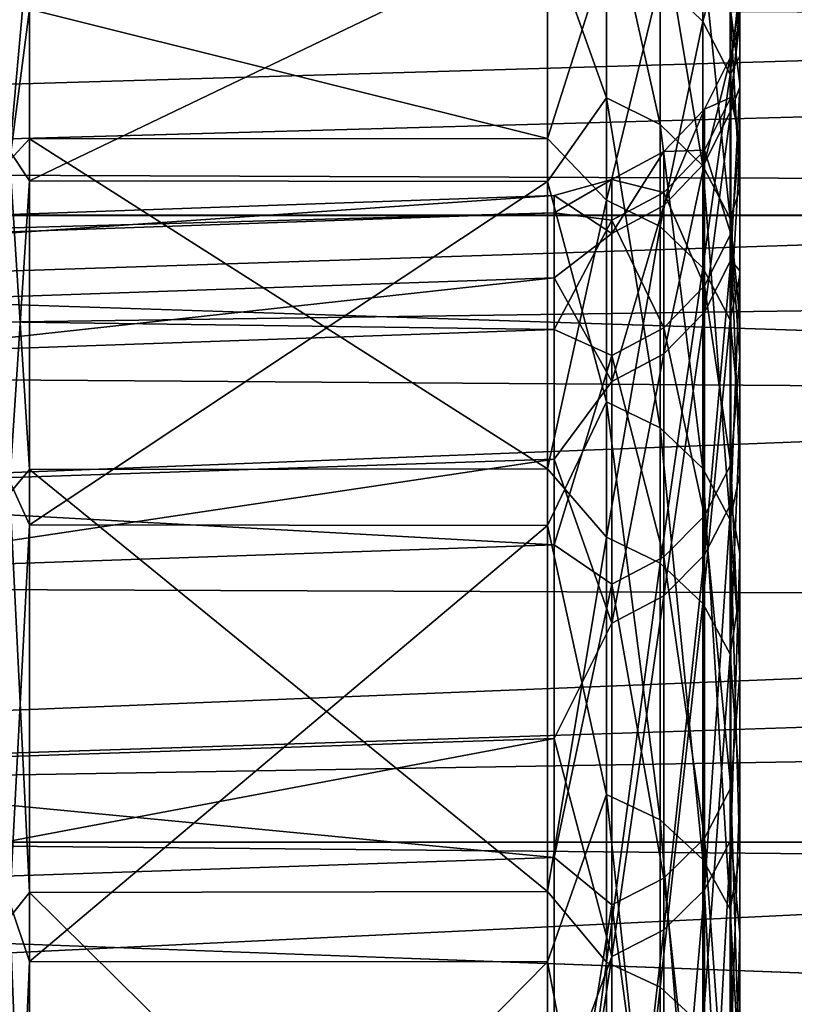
# Model space of a CAD drawing. Header units: millimetres. Extents: x -41 to 9, y -3 to 403.
# Tile 475 of 505: x -33.75 to -31.73, y 375.82 to 378.38. Entities that reach past the tile are written whole.
import ezdxf

# ---------------------------------------------------------------- set-up
doc = ezdxf.new("R2010")
doc.units = ezdxf.units.MM
doc.header["$LTSCALE"] = 81.481481
for name, color, linetype in [('1145', 7, 'CONTINUOUS'), ('1155', 7, 'CONTINUOUS'), ('1157', 7, 'CONTINUOUS'), ('1164', 7, 'CONTINUOUS'), ('1165', 7, 'CONTINUOUS'), ('1166', 7, 'CONTINUOUS'), ('1168', 7, 'CONTINUOUS'), ('1176', 7, 'CONTINUOUS'), ('1223', 7, 'CONTINUOUS'), ('1253', 7, 'CONTINUOUS')]:
    doc.layers.add(name, color=color, linetype=linetype)

msp = doc.modelspace()

# ---------------------------------------------------------------- linework, layer by layer
at = {"layer": '1145', "linetype": 'Continuous'}
for points in [[(-27.06, 356.0468, 50.7317), (-40.875, 378.3653, 49.9727), (-27.06, 355.9984, 49.7248), (-27.06, 356.0468, 50.7317)], [(-27.06, 356.032, 51.7395), (-40.875, 378.3653, 49.9727), (-27.06, 356.0468, 50.7317), (-27.06, 356.032, 51.7395)], [(-40.875, 378.3653, 49.9727), (-40.875, 378.1495, 46.8082), (-27.06, 355.9984, 49.7248), (-40.875, 378.3653, 49.9727)], [(-40.875, 378.3191, 53.1448), (-40.875, 378.3653, 49.9727), (-27.06, 356.032, 51.7395), (-40.875, 378.3191, 53.1448)], [(-27.06, 355.954, 52.7445), (-40.875, 378.3191, 53.1448), (-27.06, 356.032, 51.7395), (-27.06, 355.954, 52.7445)], [(-40.875, 378.0112, 56.3011), (-40.875, 378.3191, 53.1448), (-27.06, 355.954, 52.7445), (-40.875, 378.0112, 56.3011)], [(-27.06, 355.9984, 49.7248), (-40.875, 378.1495, 46.8082), (-27.06, 355.8868, 48.7231), (-27.06, 355.9984, 49.7248)], [(-40.875, 378.1495, 46.8082), (-40.875, 377.673, 43.672), (-27.06, 355.8868, 48.7231), (-40.875, 378.1495, 46.8082)], [(-27.06, 355.813, 53.7427), (-40.875, 378.0112, 56.3011), (-27.06, 355.954, 52.7445), (-27.06, 355.813, 53.7427)], [(-40.875, 377.4436, 59.422), (-40.875, 378.0112, 56.3011), (-27.06, 355.813, 53.7427), (-40.875, 377.4436, 59.422)], [(-27.06, 355.8868, 48.7231), (-40.875, 377.673, 43.672), (-27.06, 355.7126, 47.7308), (-27.06, 355.8868, 48.7231)], [(-40.875, 377.673, 43.672), (-40.875, 376.9393, 40.5863), (-27.06, 355.7126, 47.7308), (-40.875, 377.673, 43.672)], [(-27.06, 355.6095, 54.7307), (-40.875, 377.4436, 59.422), (-27.06, 355.813, 53.7427), (-27.06, 355.6095, 54.7307)], [(-27.06, 355.3443, 55.7039), (-40.875, 377.4436, 59.422), (-27.06, 355.6095, 54.7307), (-27.06, 355.3443, 55.7039)], [(-40.875, 376.6205, 62.4845), (-40.875, 377.4436, 59.422), (-27.06, 355.3443, 55.7039), (-40.875, 376.6205, 62.4845)], [(-27.06, 355.4765, 46.7513), (-40.875, 376.9393, 40.5863), (-27.06, 355.1791, 45.7877), (-27.06, 355.4765, 46.7513)], [(-27.06, 355.7126, 47.7308), (-40.875, 376.9393, 40.5863), (-27.06, 355.4765, 46.7513), (-27.06, 355.7126, 47.7308)], [(-40.875, 376.9393, 40.5863), (-40.875, 375.9533, 37.5719), (-27.06, 355.1791, 45.7877), (-40.875, 376.9393, 40.5863)], [(-40.875, 375.547, 65.4695), (-40.875, 376.6205, 62.4845), (-27.06, 355.0186, 56.6582), (-40.875, 375.547, 65.4695)], [(-27.06, 355.0186, 56.6582), (-40.875, 376.6205, 62.4845), (-27.06, 355.3443, 55.7039), (-27.06, 355.0186, 56.6582)], [(-40.875, 375.9533, 37.5719), (-40.875, 374.7217, 34.649), (-27.06, 354.8217, 44.8445), (-40.875, 375.9533, 37.5719)], [(-27.06, 355.1791, 45.7877), (-40.875, 375.9533, 37.5719), (-27.06, 354.8217, 44.8445), (-27.06, 355.1791, 45.7877)]]:
    msp.add_3dface(points, dxfattribs=at)
at = {"layer": '1155', "linetype": 'Continuous'}
for points in [[(-32.375, 378.0677, 60.1417), (-32.375, 378.6799, 57.0489), (-33.7215, 378.4042, 58.6053), (-32.375, 378.0677, 60.1417)], [(-33.7215, 378.6058, 44.4953), (-32.375, 378.6049, 44.4899), (-33.7215, 377.9574, 41.4107), (-33.7215, 378.6058, 44.4953)], [(-32.375, 378.6049, 44.4899), (-32.375, 377.9561, 41.4053), (-33.7215, 377.9574, 41.4107), (-32.375, 378.6049, 44.4899)], [(-33.7215, 378.0667, 60.1462), (-32.375, 378.0677, 60.1417), (-33.7215, 378.4042, 58.6053), (-33.7215, 378.0667, 60.1462)], [(-32.375, 377.2091, 63.1739), (-32.375, 378.0677, 60.1417), (-33.7215, 378.0667, 60.1462), (-32.375, 377.2091, 63.1739)], [(-33.7215, 377.2071, 63.1801), (-32.375, 377.2091, 63.1739), (-33.7215, 378.0667, 60.1462), (-33.7215, 377.2071, 63.1801)], [(-33.7215, 377.9574, 41.4107), (-32.375, 377.9561, 41.4053), (-33.7215, 377.0628, 38.3877), (-33.7215, 377.9574, 41.4107)], [(-32.375, 377.9561, 41.4053), (-32.375, 377.0613, 38.3832), (-33.7215, 377.0628, 38.3877), (-32.375, 377.9561, 41.4053)], [(-32.375, 376.1092, 66.1278), (-32.375, 377.2091, 63.1739), (-33.7215, 377.2071, 63.1801), (-32.375, 376.1092, 66.1278)], [(-33.7215, 376.1065, 66.1342), (-32.375, 376.1092, 66.1278), (-33.7215, 377.2071, 63.1801), (-33.7215, 376.1065, 66.1342)], [(-33.7215, 377.0628, 38.3877), (-32.375, 377.0613, 38.3832), (-33.7215, 375.9275, 35.4456), (-33.7215, 377.0628, 38.3877)], [(-32.375, 377.0613, 38.3832), (-32.375, 375.9263, 35.443), (-33.7215, 375.9275, 35.4456), (-32.375, 377.0613, 38.3832)], [(-32.375, 374.7752, 68.9836), (-32.375, 376.1092, 66.1278), (-33.7215, 376.1065, 66.1342), (-32.375, 374.7752, 68.9836)], [(-33.7215, 374.772, 68.9897), (-32.375, 374.7752, 68.9836), (-33.7215, 376.1065, 66.1342), (-33.7215, 374.772, 68.9897)], [(-33.7215, 375.9275, 35.4456), (-32.375, 375.9263, 35.443), (-33.7215, 374.559, 32.6044), (-33.7215, 375.9275, 35.4456)], [(-32.375, 375.9263, 35.443), (-32.375, 374.5579, 32.6024), (-33.7215, 374.559, 32.6044), (-32.375, 375.9263, 35.443)]]:
    msp.add_3dface(points, dxfattribs=at)
at = {"layer": '1157', "linetype": 'Continuous'}
for points in [[(-38.7471, 377.3973, 50.0029), (-26.8974, 358.2092, 49.6769), (-38.7471, 377.1873, 46.9185), (-38.7471, 377.3973, 50.0029)], [(-26.8974, 358.2553, 50.7372), (-26.8974, 358.2092, 49.6769), (-38.7471, 377.3973, 50.0029), (-26.8974, 358.2553, 50.7372)], [(-38.7471, 377.352, 53.0935), (-26.8974, 358.2553, 50.7372), (-38.7471, 377.3973, 50.0029), (-38.7471, 377.352, 53.0935)], [(-26.8974, 358.1623, 52.8589), (-26.8974, 358.2397, 51.7993), (-38.7471, 377.352, 53.0935), (-26.8974, 358.1623, 52.8589)], [(-26.8974, 358.2397, 51.7993), (-26.8974, 358.2553, 50.7372), (-38.7471, 377.352, 53.0935), (-26.8974, 358.2397, 51.7993)], [(-38.7471, 377.0516, 56.1701), (-26.8974, 358.1623, 52.8589), (-38.7471, 377.352, 53.0935), (-38.7471, 377.0516, 56.1701)], [(-38.7471, 377.1873, 46.9185), (-26.8974, 357.9327, 47.573), (-38.7471, 376.7234, 43.8624), (-38.7471, 377.1873, 46.9185)], [(-26.8974, 358.1015, 48.6211), (-26.8974, 357.9327, 47.573), (-38.7471, 377.1873, 46.9185), (-26.8974, 358.1015, 48.6211)], [(-26.8974, 358.2092, 49.6769), (-26.8974, 358.1015, 48.6211), (-38.7471, 377.1873, 46.9185), (-26.8974, 358.2092, 49.6769)], [(-38.7471, 376.498, 59.2129), (-26.8974, 358.0234, 53.9124), (-38.7471, 377.0516, 56.1701), (-38.7471, 376.498, 59.2129)], [(-26.8974, 358.0234, 53.9124), (-26.8974, 358.1623, 52.8589), (-38.7471, 377.0516, 56.1701), (-26.8974, 358.0234, 53.9124)], [(-38.7471, 376.7234, 43.8624), (-26.8974, 357.7031, 46.5363), (-38.7471, 376.0088, 40.855), (-38.7471, 376.7234, 43.8624)], [(-26.8974, 357.9327, 47.573), (-26.8974, 357.7031, 46.5363), (-38.7471, 376.7234, 43.8624), (-26.8974, 357.9327, 47.573)], [(-26.8974, 357.5635, 55.9848), (-26.8974, 357.8236, 54.9554), (-38.7471, 376.498, 59.2129), (-26.8974, 357.5635, 55.9848)], [(-38.7471, 375.6949, 62.1995), (-26.8974, 357.5635, 55.9848), (-38.7471, 376.498, 59.2129), (-38.7471, 375.6949, 62.1995)], [(-26.8974, 357.8236, 54.9554), (-26.8974, 358.0234, 53.9124), (-38.7471, 376.498, 59.2129), (-26.8974, 357.8236, 54.9554)], [(-26.8974, 357.7031, 46.5363), (-26.8974, 357.4137, 45.5148), (-38.7471, 376.0088, 40.855), (-26.8974, 357.7031, 46.5363)], [(-38.7471, 376.0088, 40.855), (-26.8974, 357.4137, 45.5148), (-38.7471, 375.048, 37.9159), (-38.7471, 376.0088, 40.855)]]:
    msp.add_3dface(points, dxfattribs=at)
at = {"layer": '1164', "linetype": 'Continuous'}
for points in [[(-31.8983, 378.1402, 47.7068), (-31.875, 378.4188, 49.9595), (-31.8983, 378.2815, 50.7865), (-31.8983, 378.1402, 47.7068)], [(-31.875, 378.2016, 46.7907), (-31.875, 378.4188, 49.9595), (-31.8983, 378.1402, 47.7068), (-31.875, 378.2016, 46.7907)], [(-31.875, 378.4188, 49.9595), (-31.875, 378.3735, 53.1357), (-31.8983, 378.2815, 50.7865), (-31.875, 378.4188, 49.9595)], [(-31.875, 378.3735, 53.1357), (-31.875, 378.0662, 56.2961), (-31.8983, 378.1745, 53.8676), (-31.875, 378.3735, 53.1357)], [(-31.8983, 378.2815, 50.7865), (-31.875, 378.3735, 53.1357), (-31.8983, 378.1745, 53.8676), (-31.8983, 378.2815, 50.7865)], [(-31.8983, 378.1402, 47.7068), (-31.8983, 378.2815, 50.7865), (-31.9663, 378.0035, 47.7186), (-31.8983, 378.1402, 47.7068)], [(-31.8983, 378.2815, 50.7865), (-31.8983, 378.1745, 53.8676), (-31.9663, 378.1443, 50.7872), (-31.8983, 378.2815, 50.7865)], [(-31.9663, 378.0035, 47.7186), (-31.8983, 378.2815, 50.7865), (-31.9663, 378.1443, 50.7872), (-31.9663, 378.0035, 47.7186)], [(-31.8983, 377.7515, 44.6485), (-31.875, 378.2016, 46.7907), (-31.8983, 378.1402, 47.7068), (-31.8983, 377.7515, 44.6485)], [(-31.875, 377.7236, 43.6509), (-31.875, 378.2016, 46.7907), (-31.8983, 377.7515, 44.6485), (-31.875, 377.7236, 43.6509)], [(-31.9663, 378.1443, 50.7872), (-31.8983, 378.1745, 53.8676), (-31.9663, 378.0377, 53.8573), (-31.9663, 378.1443, 50.7872)], [(-31.8983, 378.1745, 53.8676), (-31.8983, 377.82, 56.93), (-31.9663, 378.0377, 53.8573), (-31.8983, 378.1745, 53.8676)], [(-31.8983, 378.1745, 53.8676), (-31.875, 378.0662, 56.2961), (-31.8983, 377.82, 56.93), (-31.8983, 378.1745, 53.8676)], [(-32.0726, 377.8937, 47.7281), (-31.9663, 378.1443, 50.7872), (-32.0726, 378.0341, 50.7879), (-32.0726, 377.8937, 47.7281)], [(-31.9663, 378.1443, 50.7872), (-31.9663, 378.0377, 53.8573), (-32.0726, 378.0341, 50.7879), (-31.9663, 378.1443, 50.7872)], [(-31.9663, 378.0035, 47.7186), (-31.9663, 378.1443, 50.7872), (-32.0726, 377.8937, 47.7281), (-31.9663, 378.0035, 47.7186)], [(-31.8983, 377.7515, 44.6485), (-31.8983, 378.1402, 47.7068), (-31.9663, 377.6162, 44.6712), (-31.8983, 377.7515, 44.6485)], [(-31.9663, 377.6162, 44.6712), (-31.8983, 378.1402, 47.7068), (-31.9663, 378.0035, 47.7186), (-31.9663, 377.6162, 44.6712)], [(-31.875, 378.0662, 56.2961), (-31.875, 377.4989, 59.4212), (-31.8983, 377.82, 56.93), (-31.875, 378.0662, 56.2961)], [(-32.2073, 377.8211, 47.7343), (-32.0726, 377.8937, 47.7281), (-32.0726, 378.0341, 50.7879), (-32.2073, 377.8211, 47.7343)], [(-32.2073, 377.9612, 50.7883), (-32.0726, 378.0341, 50.7879), (-32.0726, 377.9278, 53.849), (-32.2073, 377.9612, 50.7883)], [(-32.2073, 377.9612, 50.7883), (-32.2073, 377.8211, 47.7343), (-32.0726, 378.0341, 50.7879), (-32.2073, 377.9612, 50.7883)], [(-32.0726, 378.0341, 50.7879), (-31.9663, 378.0377, 53.8573), (-32.0726, 377.9278, 53.849), (-32.0726, 378.0341, 50.7879)], [(-31.9663, 378.0377, 53.8573), (-31.9663, 377.6845, 56.9088), (-32.0726, 377.9278, 53.849), (-31.9663, 378.0377, 53.8573)], [(-31.9663, 378.0377, 53.8573), (-31.8983, 377.82, 56.93), (-31.9663, 377.6845, 56.9088), (-31.9663, 378.0377, 53.8573)], [(-32.0726, 377.5075, 44.6895), (-31.9663, 378.0035, 47.7186), (-32.0726, 377.8937, 47.7281), (-32.0726, 377.5075, 44.6895)], [(-31.9663, 377.6162, 44.6712), (-31.9663, 378.0035, 47.7186), (-32.0726, 377.5075, 44.6895), (-31.9663, 377.6162, 44.6712)], [(-32.2073, 377.9612, 50.7883), (-32.3576, 377.9193, 49.974), (-32.2073, 377.8211, 47.7343), (-32.2073, 377.9612, 50.7883)], [(-32.2073, 377.8552, 53.8436), (-32.3576, 377.8745, 53.1078), (-32.2073, 377.9612, 50.7883), (-32.2073, 377.8552, 53.8436)], [(-32.3576, 377.8745, 53.1078), (-32.3576, 377.9193, 49.974), (-32.2073, 377.9612, 50.7883), (-32.3576, 377.8745, 53.1078)], [(-32.2073, 377.8552, 53.8436), (-32.2073, 377.9612, 50.7883), (-32.0726, 377.9278, 53.849), (-32.2073, 377.8552, 53.8436)], [(-32.3576, 377.9193, 49.974), (-32.3576, 377.7051, 46.8467), (-32.2073, 377.8211, 47.7343), (-32.3576, 377.9193, 49.974)], [(-32.2073, 377.8552, 53.8436), (-32.0726, 377.9278, 53.849), (-32.0726, 377.5756, 56.8917), (-32.2073, 377.8552, 53.8436)], [(-32.0726, 377.9278, 53.849), (-31.9663, 377.6845, 56.9088), (-32.0726, 377.5756, 56.8917), (-32.0726, 377.9278, 53.849)], [(-32.2073, 377.4357, 44.7016), (-32.0726, 377.5075, 44.6895), (-32.0726, 377.8937, 47.7281), (-32.2073, 377.4357, 44.7016)], [(-32.2073, 377.8211, 47.7343), (-32.2073, 377.4357, 44.7016), (-32.0726, 377.8937, 47.7281), (-32.2073, 377.8211, 47.7343)], [(-32.3576, 377.5712, 56.2275), (-32.3576, 377.8745, 53.1078), (-32.2073, 377.8552, 53.8436), (-32.3576, 377.5712, 56.2275)], [(-32.2073, 377.5036, 56.8804), (-32.3576, 377.5712, 56.2275), (-32.2073, 377.8552, 53.8436), (-32.2073, 377.5036, 56.8804)], [(-32.2073, 377.5036, 56.8804), (-32.2073, 377.8552, 53.8436), (-32.0726, 377.5756, 56.8917), (-32.2073, 377.5036, 56.8804)], [(-32.2073, 377.8211, 47.7343), (-32.3576, 377.7051, 46.8467), (-32.2073, 377.4357, 44.7016), (-32.2073, 377.8211, 47.7343)], [(-31.8983, 377.82, 56.93), (-31.8983, 377.2202, 59.9541), (-31.9663, 377.6845, 56.9088), (-31.8983, 377.82, 56.93)], [(-31.8983, 377.82, 56.93), (-31.875, 377.4989, 59.4212), (-31.8983, 377.2202, 59.9541), (-31.8983, 377.82, 56.93)], [(-31.9663, 376.985, 41.6649), (-31.8983, 377.7515, 44.6485), (-31.9663, 377.6162, 44.6712), (-31.9663, 376.985, 41.6649)], [(-31.8983, 377.118, 41.6313), (-31.8983, 377.7515, 44.6485), (-31.9663, 376.985, 41.6649), (-31.8983, 377.118, 41.6313)], [(-31.8983, 377.118, 41.6313), (-31.875, 377.7236, 43.6509), (-31.8983, 377.7515, 44.6485), (-31.8983, 377.118, 41.6313)], [(-31.875, 376.9881, 40.5614), (-31.875, 377.7236, 43.6509), (-31.8983, 377.118, 41.6313), (-31.875, 376.9881, 40.5614)], [(-32.3576, 377.7051, 46.8467), (-32.3576, 377.2335, 43.748), (-32.2073, 377.4357, 44.7016), (-32.3576, 377.7051, 46.8467)], [(-31.9663, 377.6845, 56.9088), (-31.9663, 377.0868, 59.922), (-32.0726, 377.5756, 56.8917), (-31.9663, 377.6845, 56.9088)], [(-31.9663, 377.6845, 56.9088), (-31.8983, 377.2202, 59.9541), (-31.9663, 377.0868, 59.922), (-31.9663, 377.6845, 56.9088)], [(-32.0726, 376.8781, 41.6919), (-31.9663, 377.6162, 44.6712), (-32.0726, 377.5075, 44.6895), (-32.0726, 376.8781, 41.6919)], [(-31.9663, 376.985, 41.6649), (-31.9663, 377.6162, 44.6712), (-32.0726, 376.8781, 41.6919), (-31.9663, 376.985, 41.6649)], [(-32.3576, 377.011, 59.313), (-32.3576, 377.5712, 56.2275), (-32.2073, 377.5036, 56.8804), (-32.3576, 377.011, 59.313)], [(-32.2073, 377.5036, 56.8804), (-32.0726, 377.5756, 56.8917), (-32.0726, 376.9796, 59.8962), (-32.2073, 377.5036, 56.8804)], [(-32.0726, 377.5756, 56.8917), (-31.9663, 377.0868, 59.922), (-32.0726, 376.9796, 59.8962), (-32.0726, 377.5756, 56.8917)], [(-32.2073, 376.8075, 41.7097), (-32.0726, 376.8781, 41.6919), (-32.0726, 377.5075, 44.6895), (-32.2073, 376.8075, 41.7097)], [(-32.2073, 377.4357, 44.7016), (-32.2073, 376.8075, 41.7097), (-32.0726, 377.5075, 44.6895), (-32.2073, 377.4357, 44.7016)], [(-32.2073, 376.9088, 59.8791), (-32.3576, 377.011, 59.313), (-32.2073, 377.5036, 56.8804), (-32.2073, 376.9088, 59.8791)], [(-32.2073, 376.9088, 59.8791), (-32.2073, 377.5036, 56.8804), (-32.0726, 376.9796, 59.8962), (-32.2073, 376.9088, 59.8791)], [(-31.875, 377.4989, 59.4212), (-31.875, 376.6757, 62.488), (-31.8983, 377.2202, 59.9541), (-31.875, 377.4989, 59.4212)], [(-32.2073, 377.4357, 44.7016), (-32.3576, 377.2335, 43.748), (-32.2073, 376.8075, 41.7097), (-32.2073, 377.4357, 44.7016)], [(-32.3576, 377.2335, 43.748), (-32.3576, 376.5076, 40.6988), (-32.2073, 376.8075, 41.7097), (-32.3576, 377.2335, 43.748)], [(-31.8983, 377.2202, 59.9541), (-31.8983, 376.379, 62.92), (-31.9663, 377.0868, 59.922), (-31.8983, 377.2202, 59.9541)], [(-31.8983, 377.2202, 59.9541), (-31.875, 376.6757, 62.488), (-31.8983, 376.379, 62.92), (-31.8983, 377.2202, 59.9541)], [(-31.9663, 376.1139, 38.7191), (-31.8983, 377.118, 41.6313), (-31.9663, 376.985, 41.6649), (-31.9663, 376.1139, 38.7191)], [(-31.8983, 376.2438, 38.6749), (-31.8983, 377.118, 41.6313), (-31.9663, 376.1139, 38.7191), (-31.8983, 376.2438, 38.6749)], [(-31.8983, 376.2438, 38.6749), (-31.875, 376.9881, 40.5614), (-31.8983, 377.118, 41.6313), (-31.8983, 376.2438, 38.6749)], [(-31.9663, 377.0868, 59.922), (-31.9663, 376.2486, 62.8773), (-32.0726, 376.9796, 59.8962), (-31.9663, 377.0868, 59.922)], [(-31.9663, 377.0868, 59.922), (-31.8983, 376.379, 62.92), (-31.9663, 376.2486, 62.8773), (-31.9663, 377.0868, 59.922)], [(-32.3576, 376.1979, 62.3417), (-32.3576, 377.011, 59.313), (-32.2073, 376.9088, 59.8791), (-32.3576, 376.1979, 62.3417)], [(-32.2073, 376.9088, 59.8791), (-32.0726, 376.9796, 59.8962), (-32.0726, 376.1439, 62.843), (-32.2073, 376.9088, 59.8791)], [(-32.0726, 376.0095, 38.7546), (-31.9663, 376.985, 41.6649), (-32.0726, 376.8781, 41.6919), (-32.0726, 376.0095, 38.7546)], [(-31.9663, 376.1139, 38.7191), (-31.9663, 376.985, 41.6649), (-32.0726, 376.0095, 38.7546), (-31.9663, 376.1139, 38.7191)], [(-32.0726, 376.9796, 59.8962), (-31.9663, 376.2486, 62.8773), (-32.0726, 376.1439, 62.843), (-32.0726, 376.9796, 59.8962)], [(-31.875, 376.0001, 37.5434), (-31.875, 376.9881, 40.5614), (-31.8983, 376.2438, 38.6749), (-31.875, 376.0001, 37.5434)], [(-32.2073, 376.0747, 62.8203), (-32.3576, 376.1979, 62.3417), (-32.2073, 376.9088, 59.8791), (-32.2073, 376.0747, 62.8203)], [(-32.2073, 376.0747, 62.8203), (-32.2073, 376.9088, 59.8791), (-32.0726, 376.1439, 62.843), (-32.2073, 376.0747, 62.8203)], [(-32.2073, 375.9406, 38.7781), (-32.0726, 376.0095, 38.7546), (-32.0726, 376.8781, 41.6919), (-32.2073, 375.9406, 38.7781)], [(-32.2073, 376.8075, 41.7097), (-32.2073, 375.9406, 38.7781), (-32.0726, 376.8781, 41.6919), (-32.2073, 376.8075, 41.7097)], [(-32.2073, 376.8075, 41.7097), (-32.3576, 376.5076, 40.6988), (-32.2073, 375.9406, 38.7781), (-32.2073, 376.8075, 41.7097)], [(-31.875, 376.6757, 62.488), (-31.875, 375.6019, 65.4772), (-31.8983, 376.379, 62.92), (-31.875, 376.6757, 62.488)], [(-32.3576, 376.5076, 40.6988), (-32.3576, 375.5322, 37.7191), (-32.2073, 375.9406, 38.7781), (-32.3576, 376.5076, 40.6988)], [(-31.8983, 376.379, 62.92), (-31.8983, 375.3019, 65.8086), (-31.9663, 376.2486, 62.8773), (-31.8983, 376.379, 62.92)], [(-31.8983, 376.379, 62.92), (-31.875, 375.6019, 65.4772), (-31.8983, 375.3019, 65.8086), (-31.8983, 376.379, 62.92)], [(-31.9663, 376.2486, 62.8773), (-31.9663, 375.1753, 65.7556), (-32.0726, 376.1439, 62.843), (-31.9663, 376.2486, 62.8773)], [(-31.9663, 376.2486, 62.8773), (-31.8983, 375.3019, 65.8086), (-31.9663, 375.1753, 65.7556), (-31.9663, 376.2486, 62.8773)], [(-31.8983, 375.1345, 35.7985), (-31.8983, 376.2438, 38.6749), (-31.9663, 375.0086, 35.853), (-31.8983, 375.1345, 35.7985)], [(-31.9663, 375.0086, 35.853), (-31.8983, 376.2438, 38.6749), (-31.9663, 376.1139, 38.7191), (-31.9663, 375.0086, 35.853)], [(-31.8983, 375.1345, 35.7985), (-31.875, 376.0001, 37.5434), (-31.8983, 376.2438, 38.6749), (-31.8983, 375.1345, 35.7985)], [(-32.3576, 375.1378, 65.2918), (-32.3576, 376.1979, 62.3417), (-32.2073, 376.0747, 62.8203), (-32.3576, 375.1378, 65.2918)], [(-32.2073, 376.0747, 62.8203), (-32.0726, 376.1439, 62.843), (-32.0726, 375.0737, 65.7129), (-32.2073, 376.0747, 62.8203)], [(-32.0726, 376.1439, 62.843), (-31.9663, 375.1753, 65.7556), (-32.0726, 375.0737, 65.7129), (-32.0726, 376.1439, 62.843)], [(-32.0726, 374.9074, 35.8968), (-31.9663, 376.1139, 38.7191), (-32.0726, 376.0095, 38.7546), (-32.0726, 374.9074, 35.8968)], [(-31.9663, 375.0086, 35.853), (-31.9663, 376.1139, 38.7191), (-32.0726, 374.9074, 35.8968), (-31.9663, 375.0086, 35.853)], [(-32.2073, 375.0065, 65.6847), (-32.3576, 375.1378, 65.2918), (-32.2073, 376.0747, 62.8203), (-32.2073, 375.0065, 65.6847)], [(-32.2073, 375.0065, 65.6847), (-32.2073, 376.0747, 62.8203), (-32.0726, 375.0737, 65.7129), (-32.2073, 375.0065, 65.6847)], [(-32.2073, 374.8406, 35.9257), (-32.0726, 374.9074, 35.8968), (-32.0726, 376.0095, 38.7546), (-32.2073, 374.8406, 35.9257)], [(-32.2073, 375.9406, 38.7781), (-32.2073, 374.8406, 35.9257), (-32.0726, 376.0095, 38.7546), (-32.2073, 375.9406, 38.7781)], [(-31.875, 374.7661, 34.6171), (-31.875, 376.0001, 37.5434), (-31.8983, 375.1345, 35.7985), (-31.875, 374.7661, 34.6171)], [(-32.2073, 375.9406, 38.7781), (-32.3576, 374.9529, 36.2616), (-32.2073, 374.8406, 35.9257), (-32.2073, 375.9406, 38.7781)], [(-32.3576, 375.5322, 37.7191), (-32.3576, 374.9529, 36.2616), (-32.2073, 375.9406, 38.7781), (-32.3576, 375.5322, 37.7191)]]:
    msp.add_3dface(points, dxfattribs=at)
at = {"layer": '1165', "linetype": 'Continuous'}
for points in [[(-38.584, 377.7023, 49.994), (-38.584, 377.4905, 46.8848), (-32.3576, 377.9193, 49.974), (-38.584, 377.7023, 49.994)], [(-32.3576, 377.8745, 53.1078), (-38.584, 377.7023, 49.994), (-32.3576, 377.9193, 49.974), (-32.3576, 377.8745, 53.1078)], [(-32.3576, 377.9193, 49.974), (-38.584, 377.4905, 46.8848), (-32.3576, 377.7051, 46.8467), (-32.3576, 377.9193, 49.974)], [(-32.3576, 377.5712, 56.2275), (-38.584, 377.6566, 53.1107), (-32.3576, 377.8745, 53.1078), (-32.3576, 377.5712, 56.2275)], [(-38.584, 377.6566, 53.1107), (-38.584, 377.7023, 49.994), (-32.3576, 377.8745, 53.1078), (-38.584, 377.6566, 53.1107)], [(-38.584, 377.4905, 46.8848), (-38.584, 377.0228, 43.8037), (-32.3576, 377.7051, 46.8467), (-38.584, 377.4905, 46.8848)], [(-32.3576, 377.7051, 46.8467), (-38.584, 377.0228, 43.8037), (-32.3576, 377.2335, 43.748), (-32.3576, 377.7051, 46.8467)], [(-38.584, 377.3536, 56.2141), (-38.584, 377.6566, 53.1107), (-32.3576, 377.5712, 56.2275), (-38.584, 377.3536, 56.2141)], [(-32.3576, 377.011, 59.313), (-38.584, 377.3536, 56.2141), (-32.3576, 377.5712, 56.2275), (-32.3576, 377.011, 59.313)], [(-38.584, 376.7953, 59.2813), (-38.584, 377.3536, 56.2141), (-32.3576, 377.011, 59.313), (-38.584, 376.7953, 59.2813)], [(-32.3576, 377.2335, 43.748), (-38.584, 376.3022, 40.7714), (-32.3576, 376.5076, 40.6988), (-32.3576, 377.2335, 43.748)], [(-38.584, 377.0228, 43.8037), (-38.584, 376.3022, 40.7714), (-32.3576, 377.2335, 43.748), (-38.584, 377.0228, 43.8037)], [(-32.3576, 376.1979, 62.3417), (-38.584, 376.7953, 59.2813), (-32.3576, 377.011, 59.313), (-32.3576, 376.1979, 62.3417)], [(-38.584, 375.9861, 62.2906), (-38.584, 376.7953, 59.2813), (-32.3576, 376.1979, 62.3417), (-38.584, 375.9861, 62.2906)], [(-38.584, 376.3022, 40.7714), (-38.584, 375.334, 37.8097), (-32.3576, 376.5076, 40.6988), (-38.584, 376.3022, 40.7714)], [(-32.3576, 376.5076, 40.6988), (-38.584, 375.334, 37.8097), (-32.3576, 375.5322, 37.7191), (-32.3576, 376.5076, 40.6988)], [(-32.3576, 375.1378, 65.2918), (-38.584, 375.9861, 62.2906), (-32.3576, 376.1979, 62.3417), (-32.3576, 375.1378, 65.2918)], [(-38.584, 374.9311, 65.223), (-38.584, 375.9861, 62.2906), (-32.3576, 375.1378, 65.2918), (-38.584, 374.9311, 65.223)]]:
    msp.add_3dface(points, dxfattribs=at)
at = {"layer": '1166', "linetype": 'Continuous'}
for points in [[(-31.875, 378.4188, 49.9595), (-31.875, 378.2016, 46.7907), (-31.875, 378.6357, 49.9487), (-31.875, 378.4188, 49.9595)], [(-31.875, 378.6357, 49.9487), (-31.875, 378.2016, 46.7907), (-31.875, 378.5593, 48.3533), (-31.875, 378.6357, 49.9487)], [(-31.875, 378.4691, 54.7353), (-31.875, 378.3735, 53.1357), (-31.875, 378.5905, 53.1429), (-31.875, 378.4691, 54.7353)], [(-31.875, 378.3735, 53.1357), (-31.875, 378.4188, 49.9595), (-31.875, 378.5905, 53.1429), (-31.875, 378.3735, 53.1357)], [(-31.875, 378.5593, 48.3533), (-31.875, 378.2016, 46.7907), (-31.875, 378.417, 46.7626), (-31.875, 378.5593, 48.3533)], [(-31.875, 378.2819, 56.3212), (-31.875, 378.3735, 53.1357), (-31.875, 378.4691, 54.7353), (-31.875, 378.2819, 56.3212)], [(-31.875, 378.2016, 46.7907), (-31.875, 377.7236, 43.6509), (-31.875, 378.417, 46.7626), (-31.875, 378.2016, 46.7907)], [(-31.875, 378.417, 46.7626), (-31.875, 377.7236, 43.6509), (-31.875, 378.2091, 45.1787), (-31.875, 378.417, 46.7626)], [(-31.875, 378.0662, 56.2961), (-31.875, 378.3735, 53.1357), (-31.875, 378.2819, 56.3212), (-31.875, 378.0662, 56.2961)], [(-31.875, 378.0294, 57.8984), (-31.875, 378.0662, 56.2961), (-31.875, 378.2819, 56.3212), (-31.875, 378.0294, 57.8984)], [(-31.875, 378.2091, 45.1787), (-31.875, 377.7236, 43.6509), (-31.875, 377.9359, 43.6048), (-31.875, 378.2091, 45.1787)], [(-31.875, 377.4989, 59.4212), (-31.875, 378.0662, 56.2961), (-31.875, 377.7119, 59.4639), (-31.875, 377.4989, 59.4212)], [(-31.875, 377.7119, 59.4639), (-31.875, 378.0662, 56.2961), (-31.875, 378.0294, 57.8984), (-31.875, 377.7119, 59.4639)], [(-31.875, 377.7236, 43.6509), (-31.875, 376.9881, 40.5614), (-31.875, 377.9359, 43.6048), (-31.875, 377.7236, 43.6509)], [(-31.875, 377.9359, 43.6048), (-31.875, 376.9881, 40.5614), (-31.875, 377.598, 42.0437), (-31.875, 377.9359, 43.6048)], [(-31.875, 377.33, 61.0147), (-31.875, 377.4989, 59.4212), (-31.875, 377.7119, 59.4639), (-31.875, 377.33, 61.0147)], [(-31.875, 377.598, 42.0437), (-31.875, 376.9881, 40.5614), (-31.875, 377.1959, 40.498), (-31.875, 377.598, 42.0437)], [(-31.875, 376.6757, 62.488), (-31.875, 377.4989, 59.4212), (-31.875, 376.8845, 62.5479), (-31.875, 376.6757, 62.488)], [(-31.875, 376.8845, 62.5479), (-31.875, 377.4989, 59.4212), (-31.875, 377.33, 61.0147), (-31.875, 376.8845, 62.5479)], [(-31.875, 376.9881, 40.5614), (-31.875, 376.0001, 37.5434), (-31.875, 377.1959, 40.498), (-31.875, 376.9881, 40.5614)], [(-31.875, 377.1959, 40.498), (-31.875, 376.0001, 37.5434), (-31.875, 376.7302, 38.9704), (-31.875, 377.1959, 40.498)], [(-31.875, 376.3759, 64.062), (-31.875, 376.6757, 62.488), (-31.875, 376.8845, 62.5479), (-31.875, 376.3759, 64.062)], [(-31.875, 376.7302, 38.9704), (-31.875, 376.0001, 37.5434), (-31.875, 376.2019, 37.4633), (-31.875, 376.7302, 38.9704)], [(-31.875, 375.6019, 65.4772), (-31.875, 376.6757, 62.488), (-31.875, 375.8051, 65.554), (-31.875, 375.6019, 65.4772)], [(-31.875, 375.8051, 65.554), (-31.875, 376.6757, 62.488), (-31.875, 376.3759, 64.062), (-31.875, 375.8051, 65.554)], [(-31.875, 376.0001, 37.5434), (-31.875, 374.7661, 34.6171), (-31.875, 376.2019, 37.4633), (-31.875, 376.0001, 37.5434)], [(-31.875, 376.2019, 37.4633), (-31.875, 374.7661, 34.6171), (-31.875, 375.6118, 35.9793), (-31.875, 376.2019, 37.4633)]]:
    msp.add_3dface(points, dxfattribs=at)
at = {"layer": '1168', "linetype": 'Continuous'}
for points in [[(-31.9706, 378.7754, 54.6205), (-32.0814, 378.4808, 57.6705), (-31.9706, 378.3718, 57.6516), (-31.9706, 378.7754, 54.6205)], [(-31.8995, 378.6365, 54.6075), (-31.9706, 378.7754, 54.6205), (-31.9706, 378.3718, 57.6516), (-31.8995, 378.6365, 54.6075)], [(-32.2209, 378.1736, 42.4212), (-32.375, 378.6049, 44.4899), (-32.2209, 378.729, 45.4427), (-32.2209, 378.1736, 42.4212)], [(-32.2209, 378.1736, 42.4212), (-32.2209, 378.729, 45.4427), (-32.0814, 378.1043, 42.4368), (-32.2209, 378.1736, 42.4212)], [(-32.0814, 378.1043, 42.4368), (-32.2209, 378.729, 45.4427), (-32.0814, 378.6587, 45.4528), (-32.0814, 378.1043, 42.4368)], [(-32.375, 378.6799, 57.0489), (-32.375, 378.0677, 60.1417), (-32.2209, 378.5508, 57.6826), (-32.375, 378.6799, 57.0489)], [(-32.0814, 378.1043, 42.4368), (-32.0814, 378.6587, 45.4528), (-31.9706, 377.9964, 42.461), (-32.0814, 378.1043, 42.4368)], [(-31.9706, 377.9964, 42.461), (-32.0814, 378.6587, 45.4528), (-31.9706, 378.5492, 45.4685), (-31.9706, 377.9964, 42.461)], [(-31.8995, 378.2343, 57.6278), (-31.8995, 378.6365, 54.6075), (-31.9706, 378.3718, 57.6516), (-31.8995, 378.2343, 57.6278)], [(-31.8995, 378.2343, 57.6278), (-31.875, 378.4691, 54.7353), (-31.8995, 378.6365, 54.6075), (-31.8995, 378.2343, 57.6278)], [(-32.375, 377.9561, 41.4053), (-32.375, 378.6049, 44.4899), (-32.2209, 378.1736, 42.4212), (-32.375, 377.9561, 41.4053)], [(-32.2209, 378.5508, 57.6826), (-32.375, 378.0677, 60.1417), (-32.2209, 377.9076, 60.6867), (-32.2209, 378.5508, 57.6826)], [(-32.2209, 378.5508, 57.6826), (-32.2209, 377.9076, 60.6867), (-32.0814, 378.4808, 57.6705), (-32.2209, 378.5508, 57.6826)], [(-31.8995, 377.8602, 42.4916), (-31.9706, 377.9964, 42.461), (-31.9706, 378.5492, 45.4685), (-31.8995, 377.8602, 42.4916)], [(-31.8995, 378.4111, 45.4883), (-31.8995, 377.8602, 42.4916), (-31.9706, 378.5492, 45.4685), (-31.8995, 378.4111, 45.4883)], [(-32.0814, 378.4808, 57.6705), (-32.2209, 377.9076, 60.6867), (-32.0814, 377.8388, 60.6691), (-32.0814, 378.4808, 57.6705)], [(-32.0814, 378.4808, 57.6705), (-32.0814, 377.8388, 60.6691), (-31.9706, 378.3718, 57.6516), (-32.0814, 378.4808, 57.6705)], [(-31.875, 378.2819, 56.3212), (-31.875, 378.4691, 54.7353), (-31.8995, 378.2343, 57.6278), (-31.875, 378.2819, 56.3212)], [(-31.875, 378.417, 46.7626), (-31.875, 378.2091, 45.1787), (-31.8995, 378.4111, 45.4883), (-31.875, 378.417, 46.7626)], [(-31.8995, 378.4111, 45.4883), (-31.875, 377.9359, 43.6048), (-31.8995, 377.8602, 42.4916), (-31.8995, 378.4111, 45.4883)], [(-31.875, 378.2091, 45.1787), (-31.875, 377.9359, 43.6048), (-31.8995, 378.4111, 45.4883), (-31.875, 378.2091, 45.1787)], [(-31.9706, 378.3718, 57.6516), (-32.0814, 377.8388, 60.6691), (-31.9706, 377.7316, 60.6417), (-31.9706, 378.3718, 57.6516)], [(-31.8995, 378.2343, 57.6278), (-31.9706, 378.3718, 57.6516), (-31.9706, 377.7316, 60.6417), (-31.8995, 378.2343, 57.6278)], [(-31.875, 378.0294, 57.8984), (-31.875, 378.2819, 56.3212), (-31.8995, 378.2343, 57.6278), (-31.875, 378.0294, 57.8984)], [(-31.8995, 377.5964, 60.6072), (-31.8995, 378.2343, 57.6278), (-31.9706, 377.7316, 60.6417), (-31.8995, 377.5964, 60.6072)], [(-31.8995, 377.5964, 60.6072), (-31.875, 378.0294, 57.8984), (-31.8995, 378.2343, 57.6278), (-31.8995, 377.5964, 60.6072)], [(-32.2209, 377.3828, 39.4526), (-32.375, 377.9561, 41.4053), (-32.2209, 378.1736, 42.4212), (-32.2209, 377.3828, 39.4526)], [(-32.0814, 377.315, 39.4735), (-32.2209, 378.1736, 42.4212), (-32.0814, 378.1043, 42.4368), (-32.0814, 377.315, 39.4735)], [(-32.2209, 377.3828, 39.4526), (-32.2209, 378.1736, 42.4212), (-32.0814, 377.315, 39.4735), (-32.2209, 377.3828, 39.4526)], [(-32.0814, 377.315, 39.4735), (-32.0814, 378.1043, 42.4368), (-31.9706, 377.2093, 39.5062), (-32.0814, 377.315, 39.4735)], [(-31.9706, 377.2093, 39.5062), (-32.0814, 378.1043, 42.4368), (-31.9706, 377.9964, 42.461), (-31.9706, 377.2093, 39.5062)], [(-32.375, 378.0677, 60.1417), (-32.375, 377.2091, 63.1739), (-32.2209, 377.9076, 60.6867), (-32.375, 378.0677, 60.1417)], [(-31.875, 377.7119, 59.4639), (-31.875, 378.0294, 57.8984), (-31.8995, 377.5964, 60.6072), (-31.875, 377.7119, 59.4639)], [(-31.8995, 377.076, 39.5474), (-31.9706, 377.2093, 39.5062), (-31.9706, 377.9964, 42.461), (-31.8995, 377.076, 39.5474)], [(-31.8995, 377.8602, 42.4916), (-31.8995, 377.076, 39.5474), (-31.9706, 377.9964, 42.461), (-31.8995, 377.8602, 42.4916)], [(-32.375, 377.0613, 38.3832), (-32.375, 377.9561, 41.4053), (-32.2209, 377.3828, 39.4526), (-32.375, 377.0613, 38.3832)], [(-31.875, 377.9359, 43.6048), (-31.875, 377.598, 42.0437), (-31.8995, 377.8602, 42.4916), (-31.875, 377.9359, 43.6048)], [(-32.2209, 377.9076, 60.6867), (-32.375, 377.2091, 63.1739), (-32.2209, 377.0307, 63.631), (-32.2209, 377.9076, 60.6867)], [(-32.2209, 377.9076, 60.6867), (-32.2209, 377.0307, 63.631), (-32.0814, 377.8388, 60.6691), (-32.2209, 377.9076, 60.6867)], [(-32.0814, 377.8388, 60.6691), (-32.2209, 377.0307, 63.631), (-32.0814, 376.9636, 63.6081), (-32.0814, 377.8388, 60.6691)], [(-32.0814, 377.8388, 60.6691), (-32.0814, 376.9636, 63.6081), (-31.9706, 377.7316, 60.6417), (-32.0814, 377.8388, 60.6691)], [(-31.875, 377.598, 42.0437), (-31.875, 377.1959, 40.498), (-31.8995, 377.8602, 42.4916), (-31.875, 377.598, 42.0437)], [(-31.8995, 377.8602, 42.4916), (-31.875, 377.1959, 40.498), (-31.8995, 377.076, 39.5474), (-31.8995, 377.8602, 42.4916)], [(-31.9706, 377.7316, 60.6417), (-32.0814, 376.9636, 63.6081), (-31.9706, 376.8588, 63.5724), (-31.9706, 377.7316, 60.6417)], [(-31.8995, 377.5964, 60.6072), (-31.9706, 377.7316, 60.6417), (-31.9706, 376.8588, 63.5724), (-31.8995, 377.5964, 60.6072)], [(-31.875, 377.33, 61.0147), (-31.875, 377.7119, 59.4639), (-31.8995, 377.5964, 60.6072), (-31.875, 377.33, 61.0147)], [(-31.8995, 376.7268, 63.5273), (-31.8995, 377.5964, 60.6072), (-31.9706, 376.8588, 63.5724), (-31.8995, 376.7268, 63.5273)], [(-31.8995, 376.7268, 63.5273), (-31.875, 377.33, 61.0147), (-31.8995, 377.5964, 60.6072), (-31.8995, 376.7268, 63.5273)], [(-32.2209, 376.3616, 36.5552), (-32.375, 377.0613, 38.3832), (-32.2209, 377.3828, 39.4526), (-32.2209, 376.3616, 36.5552)], [(-32.2209, 376.3616, 36.5552), (-32.2209, 377.3828, 39.4526), (-32.0814, 376.2956, 36.5814), (-32.2209, 376.3616, 36.5552)], [(-32.0814, 376.2956, 36.5814), (-32.2209, 377.3828, 39.4526), (-32.0814, 377.315, 39.4735), (-32.0814, 376.2956, 36.5814)], [(-31.875, 376.8845, 62.5479), (-31.875, 377.33, 61.0147), (-31.8995, 376.7268, 63.5273), (-31.875, 376.8845, 62.5479)], [(-32.0814, 376.2956, 36.5814), (-32.0814, 377.315, 39.4735), (-31.9706, 376.1928, 36.6222), (-32.0814, 376.2956, 36.5814)], [(-31.9706, 376.1928, 36.6222), (-32.0814, 377.315, 39.4735), (-31.9706, 377.2093, 39.5062), (-31.9706, 376.1928, 36.6222)], [(-32.375, 377.2091, 63.1739), (-32.375, 376.1092, 66.1278), (-32.2209, 377.0307, 63.631), (-32.375, 377.2091, 63.1739)], [(-31.8995, 376.0631, 36.6737), (-31.9706, 376.1928, 36.6222), (-31.9706, 377.2093, 39.5062), (-31.8995, 376.0631, 36.6737)], [(-31.8995, 377.076, 39.5474), (-31.8995, 376.0631, 36.6737), (-31.9706, 377.2093, 39.5062), (-31.8995, 377.076, 39.5474)], [(-31.875, 377.1959, 40.498), (-31.875, 376.7302, 38.9704), (-31.8995, 377.076, 39.5474), (-31.875, 377.1959, 40.498)], [(-31.8995, 377.076, 39.5474), (-31.875, 376.2019, 37.4633), (-31.8995, 376.0631, 36.6737), (-31.8995, 377.076, 39.5474)], [(-31.875, 376.7302, 38.9704), (-31.875, 376.2019, 37.4633), (-31.8995, 377.076, 39.5474), (-31.875, 376.7302, 38.9704)], [(-32.375, 375.9263, 35.443), (-32.375, 377.0613, 38.3832), (-32.2209, 376.3616, 36.5552), (-32.375, 375.9263, 35.443)], [(-32.2209, 377.0307, 63.631), (-32.375, 376.1092, 66.1278), (-32.2209, 375.9256, 66.4975), (-32.2209, 377.0307, 63.631)], [(-32.2209, 377.0307, 63.631), (-32.2209, 375.9256, 66.4975), (-32.0814, 376.9636, 63.6081), (-32.2209, 377.0307, 63.631)], [(-32.0814, 376.9636, 63.6081), (-32.2209, 375.9256, 66.4975), (-32.0814, 375.8604, 66.4694), (-32.0814, 376.9636, 63.6081)], [(-32.0814, 376.9636, 63.6081), (-32.0814, 375.8604, 66.4694), (-31.9706, 376.8588, 63.5724), (-32.0814, 376.9636, 63.6081)], [(-31.875, 376.3759, 64.062), (-31.875, 376.8845, 62.5479), (-31.8995, 376.7268, 63.5273), (-31.875, 376.3759, 64.062)], [(-31.9706, 376.8588, 63.5724), (-32.0814, 375.8604, 66.4694), (-31.9706, 375.7588, 66.4255), (-31.9706, 376.8588, 63.5724)], [(-31.8995, 376.7268, 63.5273), (-31.9706, 376.8588, 63.5724), (-31.9706, 375.7588, 66.4255), (-31.8995, 376.7268, 63.5273)], [(-31.8995, 375.6307, 66.3703), (-31.8995, 376.7268, 63.5273), (-31.9706, 375.7588, 66.4255), (-31.8995, 375.6307, 66.3703)], [(-31.8995, 375.6307, 66.3703), (-31.875, 376.3759, 64.062), (-31.8995, 376.7268, 63.5273), (-31.8995, 375.6307, 66.3703)], [(-32.2209, 375.1162, 33.7468), (-32.375, 375.9263, 35.443), (-32.2209, 376.3616, 36.5552), (-32.2209, 375.1162, 33.7468)], [(-32.2209, 375.1162, 33.7468), (-32.2209, 376.3616, 36.5552), (-32.0814, 375.0525, 33.7781), (-32.2209, 375.1162, 33.7468)], [(-32.0814, 375.0525, 33.7781), (-32.2209, 376.3616, 36.5552), (-32.0814, 376.2956, 36.5814), (-32.0814, 375.0525, 33.7781)], [(-31.875, 375.8051, 65.554), (-31.875, 376.3759, 64.062), (-31.8995, 375.6307, 66.3703), (-31.875, 375.8051, 65.554)], [(-32.0814, 375.0525, 33.7781), (-32.0814, 376.2956, 36.5814), (-31.9706, 374.9531, 33.8269), (-32.0814, 375.0525, 33.7781)], [(-31.9706, 374.9531, 33.8269), (-32.0814, 376.2956, 36.5814), (-31.9706, 376.1928, 36.6222), (-31.9706, 374.9531, 33.8269)], [(-31.875, 376.2019, 37.4633), (-31.875, 375.6118, 35.9793), (-31.8995, 376.0631, 36.6737), (-31.875, 376.2019, 37.4633)], [(-31.8995, 376.0631, 36.6737), (-31.8995, 374.8279, 33.8884), (-31.9706, 376.1928, 36.6222), (-31.8995, 376.0631, 36.6737)], [(-31.8995, 374.8279, 33.8884), (-31.9706, 374.9531, 33.8269), (-31.9706, 376.1928, 36.6222), (-31.8995, 374.8279, 33.8884)], [(-32.375, 376.1092, 66.1278), (-32.375, 374.7752, 68.9836), (-32.2209, 375.9256, 66.4975), (-32.375, 376.1092, 66.1278)], [(-31.8995, 376.0631, 36.6737), (-31.875, 374.9608, 34.5208), (-31.8995, 374.8279, 33.8884), (-31.8995, 376.0631, 36.6737)], [(-31.875, 375.6118, 35.9793), (-31.875, 374.9608, 34.5208), (-31.8995, 376.0631, 36.6737), (-31.875, 375.6118, 35.9793)], [(-32.375, 374.5579, 32.6024), (-32.375, 375.9263, 35.443), (-32.2209, 375.1162, 33.7468), (-32.375, 374.5579, 32.6024)], [(-32.2209, 375.9256, 66.4975), (-32.375, 374.7752, 68.9836), (-32.2209, 374.5989, 69.2684), (-32.2209, 375.9256, 66.4975)], [(-32.2209, 375.9256, 66.4975), (-32.2209, 374.5989, 69.2684), (-32.0814, 375.8604, 66.4694), (-32.2209, 375.9256, 66.4975)], [(-32.0814, 375.8604, 66.4694), (-32.2209, 374.5989, 69.2684), (-32.0814, 374.5361, 69.2353), (-32.0814, 375.8604, 66.4694)], [(-32.0814, 375.8604, 66.4694), (-32.0814, 374.5361, 69.2353), (-31.9706, 375.7588, 66.4255), (-32.0814, 375.8604, 66.4694)]]:
    msp.add_3dface(points, dxfattribs=at)
at = {"layer": '1176', "linetype": 'Continuous'}
for points in [[(-33.7719, 378.6507, 44.8223), (-33.7215, 378.6058, 44.4953), (-33.7719, 378.0346, 41.7582), (-33.7719, 378.6507, 44.8223)], [(-33.7719, 378.0114, 60.3368), (-33.7215, 378.4042, 58.6053), (-33.7719, 378.6351, 57.2742), (-33.7719, 378.0114, 60.3368)], [(-33.7215, 378.6058, 44.4953), (-33.7215, 377.9574, 41.4107), (-33.7719, 378.0346, 41.7582), (-33.7215, 378.6058, 44.4953)], [(-33.7215, 378.0667, 60.1462), (-33.7215, 378.4042, 58.6053), (-33.7719, 378.0114, 60.3368), (-33.7215, 378.0667, 60.1462)], [(-33.7215, 377.2071, 63.1801), (-33.7215, 378.0667, 60.1462), (-33.7719, 378.0114, 60.3368), (-33.7215, 377.2071, 63.1801)], [(-33.7719, 378.0346, 41.7582), (-33.7215, 377.9574, 41.4107), (-33.7719, 377.176, 38.7531), (-33.7719, 378.0346, 41.7582)], [(-33.7719, 377.1452, 63.3398), (-33.7215, 377.2071, 63.1801), (-33.7719, 378.0114, 60.3368), (-33.7719, 377.1452, 63.3398)], [(-33.7215, 377.9574, 41.4107), (-33.7215, 377.0628, 38.3877), (-33.7719, 377.176, 38.7531), (-33.7215, 377.9574, 41.4107)], [(-33.7215, 376.1065, 66.1342), (-33.7215, 377.2071, 63.1801), (-33.7719, 377.1452, 63.3398), (-33.7215, 376.1065, 66.1342)], [(-33.7719, 377.176, 38.7531), (-33.7215, 377.0628, 38.3877), (-33.7719, 376.0803, 35.826), (-33.7719, 377.176, 38.7531)], [(-33.7719, 376.0423, 66.2641), (-33.7215, 376.1065, 66.1342), (-33.7719, 377.1452, 63.3398), (-33.7719, 376.0423, 66.2641)], [(-33.7215, 377.0628, 38.3877), (-33.7215, 375.9275, 35.4456), (-33.7719, 376.0803, 35.826), (-33.7215, 377.0628, 38.3877)], [(-33.7215, 374.772, 68.9897), (-33.7215, 376.1065, 66.1342), (-33.7719, 376.0423, 66.2641), (-33.7215, 374.772, 68.9897)], [(-33.7719, 376.0803, 35.826), (-33.7215, 375.9275, 35.4456), (-33.7719, 374.7546, 32.9957), (-33.7719, 376.0803, 35.826)], [(-33.7719, 374.7095, 69.0911), (-33.7215, 374.772, 68.9897), (-33.7719, 376.0423, 66.2641), (-33.7719, 374.7095, 69.0911)], [(-33.7215, 375.9275, 35.4456), (-33.7215, 374.559, 32.6044), (-33.7719, 374.7546, 32.9957), (-33.7215, 375.9275, 35.4456)]]:
    msp.add_3dface(points, dxfattribs=at)
at = {"layer": '1223', "linetype": 'Continuous'}
for points in [[(-40.875, 377.8685, 70.2931), (9.125, 379.2652, 67.2632), (-40.875, 379.2655, 67.2626), (-40.875, 377.8685, 70.2931)], [(9.125, 379.2653, 34.7369), (9.125, 377.8683, 31.7064), (-40.875, 379.265, 34.7362), (9.125, 379.2653, 34.7369)], [(9.125, 377.8683, 70.2935), (9.125, 379.2652, 67.2632), (-40.875, 377.8685, 70.2931), (9.125, 377.8683, 70.2935)], [(-40.875, 379.265, 34.7362), (9.125, 377.8683, 31.7064), (-40.875, 377.8679, 31.7056), (-40.875, 379.265, 34.7362)], [(-40.875, 376.2379, 73.205), (9.125, 377.8683, 70.2935), (-40.875, 377.8685, 70.2931), (-40.875, 376.2379, 73.205)], [(9.125, 376.2377, 73.2054), (9.125, 377.8683, 70.2935), (-40.875, 376.2379, 73.205), (9.125, 376.2377, 73.2054)], [(9.125, 377.8683, 31.7064), (9.125, 376.2377, 28.7946), (-40.875, 377.8679, 31.7056), (9.125, 377.8683, 31.7064)], [(-40.875, 377.8679, 31.7056), (9.125, 376.2377, 28.7946), (-40.875, 376.2373, 28.794), (-40.875, 377.8679, 31.7056)], [(-40.875, 374.3836, 75.9803), (9.125, 376.2377, 73.2054), (-40.875, 376.2379, 73.205), (-40.875, 374.3836, 75.9803)], [(9.125, 374.3833, 75.9808), (9.125, 376.2377, 73.2054), (-40.875, 374.3836, 75.9803), (9.125, 374.3833, 75.9808)], [(9.125, 376.2377, 28.7946), (9.125, 374.3836, 26.0196), (-40.875, 376.2373, 28.794), (9.125, 376.2377, 28.7946)], [(-40.875, 376.2373, 28.794), (9.125, 374.3836, 26.0196), (-40.875, 374.3835, 26.0196), (-40.875, 376.2373, 28.794)]]:
    msp.add_3dface(points, dxfattribs=at)
at = {"layer": '1253', "linetype": 'Continuous'}
for points in [[(-40.875, 377.9982, 62.8397), (-40.875, 378.8275, 59.7445), (-15.675, 378.7466, 60.0964), (-40.875, 377.9982, 62.8397)], [(-40.875, 377.9982, 62.8397), (-15.675, 378.7466, 60.0964), (-15.675, 377.9048, 63.1354), (-40.875, 377.9982, 62.8397)], [(-40.875, 378.4441, 40.6998), (-15.675, 378.3169, 40.2363), (-15.675, 378.7243, 41.8095), (-40.875, 378.4441, 40.6998)], [(-40.875, 378.4441, 40.6998), (-40.875, 377.4907, 37.64), (-15.675, 378.3169, 40.2363), (-40.875, 378.4441, 40.6998)], [(-40.875, 377.4907, 37.64), (-15.675, 377.8457, 38.6815), (-15.675, 378.3169, 40.2363), (-40.875, 377.4907, 37.64)], [(-40.875, 376.9222, 65.8591), (-40.875, 377.9982, 62.8397), (-15.675, 377.9048, 63.1354), (-40.875, 376.9222, 65.8591)], [(-40.875, 376.9222, 65.8591), (-15.675, 377.9048, 63.1354), (-15.675, 376.8245, 66.0995), (-40.875, 376.9222, 65.8591)], [(-40.875, 377.4907, 37.64), (-15.675, 377.3112, 37.1468), (-15.675, 377.8457, 38.6815), (-40.875, 377.4907, 37.64)], [(-40.875, 377.4907, 37.64), (-40.875, 376.2941, 34.6667), (-15.675, 377.3112, 37.1468), (-40.875, 377.4907, 37.64)], [(-40.875, 376.2941, 34.6667), (-15.675, 376.7146, 35.6351), (-15.675, 377.3112, 37.1468), (-40.875, 376.2941, 34.6667)], [(-40.875, 375.6069, 68.7817), (-40.875, 376.9222, 65.8591), (-15.675, 376.8245, 66.0995), (-40.875, 375.6069, 68.7817)], [(-40.875, 375.6069, 68.7817), (-15.675, 376.8245, 66.0995), (-15.675, 375.5131, 68.9682), (-40.875, 375.6069, 68.7817)], [(-40.875, 376.2941, 34.6667), (-15.675, 376.0568, 34.1492), (-15.675, 376.7146, 35.6351), (-40.875, 376.2941, 34.6667)], [(-40.875, 376.2941, 34.6667), (-40.875, 374.8621, 31.7991), (-15.675, 376.0568, 34.1492), (-40.875, 376.2941, 34.6667)], [(-40.875, 374.8621, 31.7991), (-15.675, 375.3391, 32.692), (-15.675, 376.0568, 34.1492), (-40.875, 374.8621, 31.7991)]]:
    msp.add_3dface(points, dxfattribs=at)

doc.saveas('drawing.dxf')
